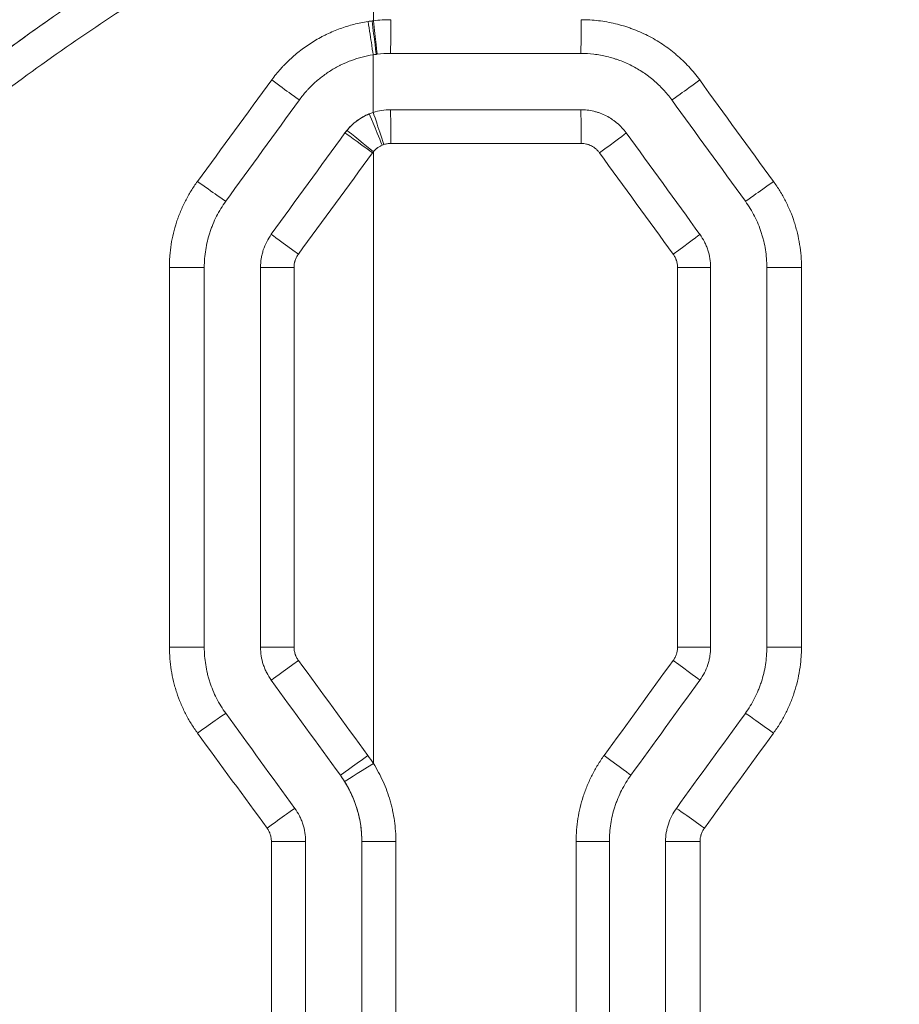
# Model space of a CAD drawing. Header units: millimetres. Extents: x 0 to 594, y 0 to 420.
# Tile 649 of 915: x 237.85 to 241.76, y 336.78 to 341.16. Entities that reach past the tile are written whole.
import ezdxf

# ---------------------------------------------------------------- set-up
doc = ezdxf.new("R2010")
doc.units = ezdxf.units.MM
doc.layers.add('1', color=7, linetype='Continuous', true_color=0xffffff)
doc.styles.add('Arial Unicode MS', font='txt')
doc.dimstyles.get("Standard").update_dxf_attribs({"dimtxt": 0.18, "dimasz": 0.18, "dimexe": 0.18, "dimexo": 0.0625, "dimgap": 0.09, "dimtad": 0, "dimtih": 1, "dimtoh": 1, "dimdec": 4, "dimzin": 0, "dimdsep": 46, "dimtxsty": 'Standard', "dimcen": 0.09, "dimadec": 0, "dimazin": 0, "dimtfac": 1, "dimtdec": 4, "dimtofl": 0, "dimtmove": 0, "dimatfit": 3, "dimfxl": 0, "dimtolj": 1, "dimtzin": 0, "dimarcsym": 0})

# ---------------------------------------------------------------- blocks, each defined once
blk = doc.blocks.new('_U2')
at = {"layer": '1', "color": 18, "lineweight": 13}
for p, q in [((142.3008, 334.4792), (142.3008, 394.7968)), ((368.28, 363.0393), (368.28, 394.7968)), ((142.3008, 392.7968), (235.4192, 392.7968)), ((368.28, 392.7968), (275.1617, 392.7968))]:
    blk.add_line(p, q, dxfattribs=at)
at = {"layer": '1', "color": 18}
for points in [[(142.3008, 392.7968), (145.8008, 393.7346), (145.8008, 391.8589)], [(368.28, 392.7968), (364.78, 391.8589), (364.78, 393.7346)]]:
    blk.add_solid(points, dxfattribs=at)
at = {"layer": '1', "color": 18, "linetype": 'Continuous', "lineweight": 13, "char_height": 2.5, "attachment_point": 7, "line_spacing_factor": 1.047437, "style": 'Arial Unicode MS'}
for s, insert in [('\\fArial Unicode MS|b0|i0;\\W1.0000; LIFT POINT SPAN', (244.1567, 390.9192)), ('\\fArial Unicode MS|b0|i0;\\W1.0000;4.5', (237.0517, 390.9192))]:
    blk.add_mtext(s, dxfattribs=dict(at, insert=insert))

msp = doc.modelspace()

# ---------------------------------------------------------------- linework, layer by layer
at = {"layer": '1', "color": 155, "linetype": 'Continuous', "lineweight": 18}
for p, q in [((239.4953, 341.0074), (240.3405, 341.0074)), ((240.3405, 340.7574), (239.4953, 340.7574)), ((240.9178, 340.0568), (240.9178, 338.3693)), ((241.1678, 340.0568), (241.1678, 338.3693)), ((240.4679, 337.5062), (240.4679, 335.8211)), ((240.7178, 337.5062), (240.7178, 335.8211))]:
    msp.add_line(p, q, dxfattribs=at)
at = {"layer": '1', "color": 155, "linetype": 'Continuous', "lineweight": 13}
for p, q in [((239.2931, 340.6544), (239.2931, 340.6544)), ((240.343, 340.6074), (239.4966, 340.6074)), ((238.9657, 340.2038), (238.9657, 340.2038)), ((238.9179, 340.0568), (238.9179, 340.0568)), ((240.9178, 340.0568), (240.7709, 340.0568)), ((240.7709, 338.3693), (240.7709, 340.0568)), ((241.1678, 340.0568), (241.3215, 340.0568)), ((241.3215, 340.0568), (241.3215, 338.3693)), ((238.9179, 338.3693), (238.9179, 338.3693)), ((240.9178, 338.3693), (240.7709, 338.3693)), ((241.1678, 338.3693), (241.3215, 338.3693)), ((238.9657, 338.2223), (238.9657, 338.2223)), ((239.4191, 338.1893), (239.4191, 337.8526)), ((239.2725, 337.8001), (239.2725, 337.8001)), ((239.3679, 337.5062), (239.3679, 337.5062)), ((239.3679, 335.8211), (239.3679, 337.5062)), ((239.3679, 337.5062), (239.5193, 337.5062)), ((239.5193, 337.5062), (239.5193, 335.8211)), ((240.4679, 337.5062), (240.3203, 337.5062)), ((240.3203, 335.8211), (240.3203, 337.5062)), ((240.7178, 337.5062), (240.871, 337.5062)), ((240.871, 337.5062), (240.871, 335.8211))]:
    msp.add_line(p, q, dxfattribs=at)
for centre, major_axis, ratio, start_param, end_param in [((239.3947, 341.1496), (0.0232, -0.1482), 0.00677, 6.282038, 7.852922), ((239.4121, 341.1521), (0.0192, -0.1488), 0.007627, 6.282165, 7.852997), ((239.4179, 341.1528), (0.0179, -0.1489), 0.007914, 6.282236, 7.853033), ((239.4953, 341.1574), (0, -0.15), 0.008678, 0, 1.570796), ((240.3405, 341.1574), (0, -0.15), 0.016406, 0, 1.570796), ((238.9695, 340.8895), (0.1214, -0.0882), 0.007992, 4.700877, 6.274238), ((240.8663, 340.8895), (-0.1214, -0.0882), 0.012469, 0.016715, 1.58796), ((239.4574, 340.6), (-0.0569, 0.1388), 0.00771, 4.70923, 6.280163), ((239.4644, 340.6025), (-0.0464, 0.1426), 0.007983, 4.70979, 6.280652), ((239.4953, 340.6074), (0, 0.15), 0.008678, 4.712389, 6.283185), ((240.3405, 340.6074), (0, 0.15), 0.016406, 4.712389, 6.283185), ((239.4144, 340.5662), (-0.1214, 0.0882), 0.004589, 4.706073, 6.276737), ((239.4179, 340.5708), (-0.1161, 0.095), 0.005049, 4.706221, 6.277017), ((240.4214, 340.5662), (0.1214, 0.0882), 0.010078, 4.726261, 6.289634), ((238.5138, 341.9719), (110.4289, -151.7854), 0.003823, 1.555785, 1.558754), ((238.6421, 340.4389), (0.1214, -0.0882), 0.016931, 4.687719, 6.261193), ((241.1936, 340.4389), (-0.1214, -0.0882), 0.014229, 0.019136, 1.590382), ((239.087, 340.1156), (-0.1213, 0.0882), 0.004308, 0.006449, 1.564701), ((240.7487, 340.1156), (0.1214, 0.0882), 0.011838, 4.728683, 6.289634), ((238.5179, 340.0568), (0.15, 0), 0.000925, 0.031558, 1.606152), ((239.068, 340.0567), (-0.15, 0), 0.000106, 4.720863, 6.282576), ((238.5179, 338.3693), (0.15, 0), 0.000144, 0.029331, 1.603571), ((239.0679, 338.3693), (-0.15, 0), 0.000012, 0, 1.563009), ((239.087, 338.3105), (-0.1213, -0.0882), 0.00406, 4.718003, 6.276737), ((238.7832, 336.6655), (-102.9827, -141.5525), 0.003566, 1.582029, 1.585012), ((240.7487, 338.3105), (0.1214, -0.0882), 0.011838, 6.276736, 7.837688), ((238.6421, 337.9872), (0.1213, 0.0882), 0.015807, 0.019619, 1.592625), ((241.1936, 337.9872), (-0.1214, 0.0882), 0.014229, 4.692804, 6.264049), ((239.3938, 337.8883), (-0.1214, -0.0882), 0.004039, 0.006449, 1.576356), ((240.442, 337.8883), (0.1214, -0.0882), 0.010189, 6.276736, 7.839957), ((239.4179, 337.8526), (-0.1269, -0.0799), 0.004248, 0.006745, 1.577541), ((238.9488, 337.565), (0.1214, 0.0882), 0.0077, 0.008552, 1.581569), ((240.8869, 337.565), (-0.1214, 0.0882), 0.01258, 4.695073, 6.266318), ((238.9679, 337.5063), (0.15, 0), 0.000104, 4.700108, 6.266171)]:
    msp.add_ellipse(centre, major_axis=major_axis, ratio=ratio, start_param=start_param, end_param=end_param, dxfattribs=at)
at = {"layer": '1', "color": 155, "linetype": 'Continuous', "lineweight": 18}
for centre, major_axis, ratio, start_param, end_param in [((238.1334, 342.9869), (118.5272, -163.1366), 0.004107, 1.551652, 1.554414), ((238.6734, 342.0308), (109.2197, -150.3295), 0.003785, 1.555892, 1.55889), ((238.5827, 336.3237), (-111.6198, -153.6323), 0.003868, 1.583217, 1.585966), ((238.6394, 335.8784), (-107.1544, -147.4875), 0.003714, 1.585528, 1.588391)]:
    msp.add_ellipse(centre, major_axis=major_axis, ratio=ratio, start_param=start_param, end_param=end_param, dxfattribs=at)
at = {"layer": '1', "color": 155, "linetype": 'Continuous', "lineweight": 13}
for points, knots in [([(234.211, 341.1289), (234.3693, 341.2971), (234.532, 341.463), (234.7831, 341.7076), (234.8679, 341.7885), (235.0399, 341.9486), (235.1271, 342.0279), (235.3921, 342.2632), (235.5735, 342.4167), (235.9457, 342.7158), (236.1366, 342.8614), (236.4302, 343.0727), (236.5293, 343.1419), (236.7298, 343.278), (236.8313, 343.3448), (237.1393, 343.5411), (237.3495, 343.6666), (237.6717, 343.846), (237.7803, 343.9043), (237.9998, 344.0176), (238.1107, 344.0727), (238.4468, 344.2331), (238.6753, 344.3334), (238.9079, 344.4265)], [0, 0, 0, 0, 0.125, 0.125, 0.1875, 0.1875, 0.25, 0.25, 0.375, 0.375, 0.5, 0.5, 0.5625, 0.5625, 0.625, 0.625, 0.75, 0.75, 0.8125, 0.8125, 0.875, 0.875, 1, 1, 1, 1]), ([(238.9113, 344.3929), (238.8158, 344.355), (238.6239, 344.2758), (238.3333, 344.1463), (238.138, 344.0525), (237.9911, 343.9794), (237.9421, 343.9546), (237.8439, 343.9039), (237.7947, 343.8781), (237.6471, 343.7993), (237.4499, 343.6902), (237.1531, 343.5149), (236.856, 343.3276), (236.6579, 343.1947), (236.46, 343.0577), (236.3612, 342.9871), (236.1638, 342.842), (235.9668, 342.6928), (235.6726, 342.4568), (235.4777, 342.2913), (235.2835, 342.1218), (235.1868, 342.0351), (234.9943, 341.8575), (234.8026, 341.676), (234.5183, 341.3919), (234.3312, 341.1946), (234.2383, 341.094)], [0, 0, 0, 0, 0.0625, 0.125, 0.1875, 0.1875, 0.21875, 0.21875, 0.25, 0.25, 0.3125, 0.375, 0.4375, 0.5, 0.5, 0.5625, 0.5625, 0.625, 0.6875, 0.75, 0.75, 0.8125, 0.8125, 0.875, 0.9375, 1, 1, 1, 1]), ([(235.3044, 340.8103), (235.3713, 340.8895), (235.507, 341.045), (235.7155, 341.2692), (235.8575, 341.4127), (236.0009, 341.5532), (236.0733, 341.6219), (236.2193, 341.7565), (236.3665, 341.888), (236.5906, 342.0765), (236.8175, 342.2562), (236.9704, 342.3701), (237.2007, 342.5367), (237.3555, 342.6419), (237.6668, 342.8409), (237.8232, 342.9347), (238.0582, 343.067), (238.1366, 343.1098), (238.2934, 343.1924), (238.3718, 343.2324), (238.6068, 343.3483), (238.7632, 343.4202), (238.9187, 343.4868)], [0, 0, 0, 0, 0.0625, 0.125, 0.1875, 0.1875, 0.25, 0.25, 0.3125, 0.375, 0.4375, 0.5, 0.5, 0.625, 0.625, 0.75, 0.75, 0.8125, 0.8125, 0.875, 0.875, 1, 1, 1, 1]), ([(238.9762, 343.354), (238.973, 343.3526), (238.9667, 343.3499), (238.9572, 343.3458), (238.9477, 343.3416), (238.9382, 343.3375), (238.9287, 343.3334), (238.9192, 343.3292), (238.9097, 343.325), (238.9002, 343.3209), (238.8907, 343.3167), (238.8812, 343.3125), (238.8717, 343.3083), (238.8622, 343.304), (238.8527, 343.2998), (238.8432, 343.2956), (238.8337, 343.2913), (238.8243, 343.2871), (238.8148, 343.2828), (238.8053, 343.2785), (238.7958, 343.2742), (238.7864, 343.2699), (238.7769, 343.2656), (238.7674, 343.2613), (238.7579, 343.257), (238.7485, 343.2526), (238.739, 343.2483), (238.7295, 343.2439), (238.7201, 343.2396), (238.7106, 343.2352), (238.7011, 343.2308), (238.6917, 343.2264), (238.6822, 343.222), (238.6728, 343.2175), (238.6633, 343.2131), (238.6538, 343.2087), (238.6444, 343.2042), (238.6349, 343.1997), (238.6255, 343.1953), (238.616, 343.1908), (238.6066, 343.1863), (238.5971, 343.1818), (238.5877, 343.1772), (238.5782, 343.1727), (238.5688, 343.1682), (238.5593, 343.1636), (238.5499, 343.159), (238.5404, 343.1545), (238.531, 343.1499), (238.5216, 343.1453), (238.5121, 343.1407), (238.5027, 343.136), (238.4932, 343.1314), (238.4838, 343.1268), (238.4744, 343.1221), (238.4649, 343.1175), (238.4555, 343.1128), (238.446, 343.1081), (238.4366, 343.1034), (238.4272, 343.0987), (238.4177, 343.0939), (238.4083, 343.0892), (238.3989, 343.0845), (238.3894, 343.0797), (238.38, 343.0749), (238.3706, 343.0702), (238.3611, 343.0654), (238.3517, 343.0606), (238.3423, 343.0557), (238.3328, 343.0509), (238.3234, 343.0461), (238.314, 343.0412), (238.3045, 343.0364), (238.2951, 343.0315), (238.2857, 343.0266), (238.2762, 343.0217), (238.2668, 343.0168), (238.2574, 343.0119), (238.248, 343.0069), (238.2385, 343.002), (238.2291, 342.997), (238.2197, 342.9921), (238.2102, 342.9871), (238.2008, 342.9821), (238.1914, 342.9771), (238.1819, 342.9721), (238.1725, 342.967), (238.1631, 342.962), (238.1537, 342.9569), (238.1442, 342.9519), (238.1348, 342.9468), (238.1254, 342.9417), (238.1159, 342.9366), (238.1065, 342.9315), (238.0971, 342.9264), (238.0876, 342.9212), (238.0782, 342.9161), (238.0688, 342.9109), (238.0593, 342.9057), (238.0499, 342.9005), (238.0405, 342.8953), (238.031, 342.8901), (238.0216, 342.8849), (238.0122, 342.8796), (238.0027, 342.8744), (237.9933, 342.8691), (237.9838, 342.8638), (237.9744, 342.8585), (237.9142, 342.8247), (237.8036, 342.7612), (237.6439, 342.6658), (237.4855, 342.5673), (237.3281, 342.4655), (237.1717, 342.3603), (237.0627, 342.2841), (236.9999, 342.2392), (236.9828, 342.227), (236.9657, 342.2147), (236.9487, 342.2024), (236.9318, 342.1901), (236.9148, 342.1778), (236.8979, 342.1654), (236.881, 342.153), (236.8642, 342.1406), (236.8474, 342.1281), (236.8306, 342.1156), (236.8138, 342.1031), (236.7971, 342.0906), (236.7804, 342.078), (236.7638, 342.0654), (236.7472, 342.0528), (236.7306, 342.0402), (236.714, 342.0275), (236.6975, 342.0148), (236.681, 342.0021), (236.6645, 341.9893), (236.6481, 341.9765), (236.6317, 341.9637), (236.6153, 341.9508), (236.5989, 341.938), (236.5826, 341.9251), (236.5663, 341.9121), (236.5501, 341.8991), (236.5339, 341.8862), (236.5177, 341.8731), (236.5015, 341.8601), (236.4854, 341.847), (236.4692, 341.8338), (236.4532, 341.8207), (236.4371, 341.8075), (236.4211, 341.7943), (236.4051, 341.781), (236.3891, 341.7678), (236.3732, 341.7545), (236.3573, 341.7411), (236.3414, 341.7277), (236.3255, 341.7143), (236.3097, 341.7009), (236.2939, 341.6874), (236.2781, 341.6739), (236.2624, 341.6604), (236.2466, 341.6468), (236.231, 341.6332), (236.2153, 341.6195), (236.1996, 341.6059), (236.184, 341.5922), (236.1684, 341.5784), (236.1529, 341.5646), (236.1373, 341.5508), (236.1218, 341.537), (236.1064, 341.5231), (236.0909, 341.5092), (236.0755, 341.4952), (236.0601, 341.4813), (236.0447, 341.4672), (236.0293, 341.4532), (236.014, 341.4391), (235.9987, 341.425), (235.9834, 341.4108), (235.9682, 341.3966), (235.9529, 341.3824), (235.9377, 341.3681), (235.9225, 341.3538), (235.9074, 341.3395), (235.8922, 341.3251), (235.8771, 341.3107), (235.8621, 341.2962), (235.847, 341.2817), (235.832, 341.2672), (235.8169, 341.2526), (235.802, 341.238), (235.787, 341.2234), (235.7721, 341.2087), (235.7571, 341.194), (235.7423, 341.1793), (235.7274, 341.1645), (235.7125, 341.1496), (235.6977, 341.1348), (235.6829, 341.1199), (235.6681, 341.1049), (235.6534, 341.0899), (235.6387, 341.0749), (235.624, 341.0599), (235.6093, 341.0448), (235.5946, 341.0296), (235.58, 341.0144), (235.5654, 340.9992), (235.5508, 340.984), (235.5362, 340.9687), (235.5217, 340.9533), (235.5071, 340.938), (235.4926, 340.9226), (235.4782, 340.9071), (235.4637, 340.8916), (235.4493, 340.8761), (235.4349, 340.8605), (235.4205, 340.8449), (235.4061, 340.8292), (235.3918, 340.8135), (235.3775, 340.7978), (235.3632, 340.782), (235.3536, 340.7715), (235.3489, 340.7662)], [0, 0, 0, 0, 0.002292, 0.004585, 0.006878, 0.009172, 0.011466, 0.013761, 0.016057, 0.018353, 0.020649, 0.022946, 0.025244, 0.027542, 0.029841, 0.03214, 0.034441, 0.036741, 0.039043, 0.041345, 0.043647, 0.045951, 0.048255, 0.05056, 0.052865, 0.055171, 0.057478, 0.059786, 0.062094, 0.064403, 0.066713, 0.069024, 0.071335, 0.073648, 0.075961, 0.078275, 0.080589, 0.082905, 0.085222, 0.087539, 0.089857, 0.092176, 0.094496, 0.096817, 0.099139, 0.101461, 0.103785, 0.106109, 0.108435, 0.110761, 0.113089, 0.115417, 0.117747, 0.120077, 0.122409, 0.124741, 0.127075, 0.129409, 0.131745, 0.134082, 0.13642, 0.138758, 0.141098, 0.14344, 0.145782, 0.148125, 0.15047, 0.152816, 0.155162, 0.15751, 0.15986, 0.16221, 0.164562, 0.166915, 0.169269, 0.171624, 0.173981, 0.176339, 0.178698, 0.181059, 0.18342, 0.185783, 0.188148, 0.190514, 0.192881, 0.195249, 0.197619, 0.19999, 0.202363, 0.204737, 0.207112, 0.209489, 0.211868, 0.214247, 0.216629, 0.219011, 0.221395, 0.223781, 0.226168, 0.228557, 0.230947, 0.233339, 0.235732, 0.238127, 0.240523, 0.242921, 0.245321, 0.247722, 0.250125, 0.291329, 0.332623, 0.37407, 0.41573, 0.457665, 0.499933, 0.504619, 0.509302, 0.513983, 0.518662, 0.523338, 0.528012, 0.532684, 0.537354, 0.542022, 0.546688, 0.551352, 0.556014, 0.560675, 0.565334, 0.569991, 0.574647, 0.579302, 0.583955, 0.588607, 0.593257, 0.597907, 0.602555, 0.607202, 0.611848, 0.616494, 0.621138, 0.625782, 0.630425, 0.635068, 0.63971, 0.644351, 0.648992, 0.653633, 0.658273, 0.662913, 0.667553, 0.672192, 0.676832, 0.681472, 0.686111, 0.690751, 0.695391, 0.700031, 0.704672, 0.709313, 0.713954, 0.718596, 0.723238, 0.727881, 0.732525, 0.737169, 0.741814, 0.74646, 0.751107, 0.755755, 0.760403, 0.765053, 0.769704, 0.774356, 0.779009, 0.783664, 0.78832, 0.792977, 0.797635, 0.802296, 0.806957, 0.81162, 0.816285, 0.820952, 0.82562, 0.83029, 0.834962, 0.839636, 0.844312, 0.848989, 0.853669, 0.858351, 0.863035, 0.867721, 0.87241, 0.8771, 0.881793, 0.886489, 0.891186, 0.895887, 0.900589, 0.905295, 0.910003, 0.914713, 0.919426, 0.924142, 0.928861, 0.933582, 0.938307, 0.943034, 0.947764, 0.952497, 0.957233, 0.961972, 0.966714, 0.97146, 0.976208, 0.98096, 0.985715, 0.990473, 0.995235, 1, 1, 1, 1]), ([(236.2564, 340.2079), (236.365, 340.3243), (236.4763, 340.4375), (236.7043, 340.6575), (236.821, 340.7644), (237.0596, 340.972), (237.1816, 341.0726), (237.431, 341.2678), (237.5583, 341.3623), (237.7534, 341.4993), (237.8191, 341.5442), (237.9187, 341.6105), (237.9521, 341.6323), (238.0024, 341.6648), (238.0192, 341.6756), (238.0529, 341.6971), (238.0698, 341.7078), (238.222, 341.8034), (238.3594, 341.8848), (238.6381, 342.0405), (238.7795, 342.1148), (238.9588, 342.2032), (238.9948, 342.2206), (239.067, 342.2551), (239.1032, 342.2721), (239.2123, 342.3224), (239.2854, 342.355), (239.3589, 342.3867)], [0, 0, 0, 0, 0.125, 0.125, 0.25, 0.25, 0.375, 0.375, 0.5, 0.5, 0.5625, 0.5625, 0.59375, 0.59375, 0.609375, 0.609375, 0.625, 0.625, 0.75, 0.75, 0.875, 0.875, 0.90625, 0.90625, 0.9375, 0.9375, 1, 1, 1, 1]), ([(236.5747, 339.9322), (236.6731, 340.0385), (236.774, 340.1423), (236.9034, 340.269), (236.9294, 340.2942), (236.9687, 340.3317), (236.9819, 340.3442), (237.0082, 340.369), (237.0743, 340.4309), (237.1411, 340.4917), (237.303, 340.6352), (237.413, 340.7279), (237.637, 340.9075), (237.751, 340.9944), (237.983, 341.1625), (238.1009, 341.2436), (238.3409, 341.4001), (238.4629, 341.4755), (238.7109, 341.6204), (238.8369, 341.69), (239.0931, 341.8232), (239.2232, 341.8868), (239.3554, 341.9474)], [0, 0, 0, 0, 0.125, 0.125, 0.15625, 0.15625, 0.171875, 0.171875, 0.1875, 0.25, 0.25, 0.375, 0.375, 0.5, 0.5, 0.625, 0.625, 0.75, 0.75, 0.875, 0.875, 1, 1, 1, 1]), ([(239.4191, 341.8111), (239.419, 341.811), (239.4189, 341.811), (239.4186, 341.8109), (239.4182, 341.8107), (239.4174, 341.8103), (239.4156, 341.8095), (239.412, 341.8078), (239.4048, 341.8046), (239.3906, 341.798), (239.362, 341.7849), (239.3052, 341.7584), (239.1921, 341.7044), (239.0963, 341.6564), (238.9062, 341.5584), (238.7814, 341.4902), (238.5358, 341.348), (238.415, 341.2741), (238.1773, 341.1205), (238.0604, 341.0409), (237.8305, 340.876), (237.7174, 340.7907), (237.4953, 340.6144), (237.3862, 340.5234), (237.2256, 340.3824), (237.1725, 340.3347), (237.1069, 340.2741), (237.0938, 340.2619), (237.0676, 340.2375), (237.0546, 340.2253), (237.0156, 340.1884), (236.9897, 340.1637), (236.8613, 340.0392), (236.7612, 339.9371), (236.6635, 339.8325)], [0, 0, 0, 0, 0.000122, 0.000122, 0.000244, 0.000488, 0.000977, 0.001953, 0.003906, 0.007813, 0.015625, 0.03125, 0.0625, 0.125, 0.125, 0.25, 0.25, 0.375, 0.375, 0.5, 0.5, 0.625, 0.625, 0.75, 0.75, 0.8125, 0.8125, 0.828125, 0.828125, 0.84375, 0.84375, 0.875, 0.875, 1, 1, 1, 1]), ([(239.4191, 341.1528), (239.4191, 341.1816), (239.4191, 341.4011), (239.4191, 341.6205), (239.4191, 341.8111)], [0, 0, 0, 0, 0.131412, 1, 1, 1, 1]), ([(238.9674, 340.8895), (238.9801, 340.907), (238.9937, 340.9237), (239.0117, 340.9438), (239.0154, 340.9478), (239.0228, 340.9556), (239.034, 340.9672), (239.0456, 340.9784), (239.0693, 341), (239.1021, 341.0272), (239.1375, 341.0511), (239.165, 341.0677), (239.1743, 341.0731), (239.1862, 341.0795), (239.1886, 341.0808), (239.1933, 341.0833), (239.2005, 341.087), (239.2077, 341.0906), (239.232, 341.1021), (239.2517, 341.1104), (239.2917, 341.125), (239.312, 341.1313), (239.3534, 341.1419), (239.3744, 341.1463), (239.3958, 341.1496)], [0, 0, 0, 0, 0.125, 0.125, 0.15625, 0.15625, 0.1875, 0.25, 0.25, 0.375, 0.5, 0.5, 0.5625, 0.5625, 0.578125, 0.578125, 0.59375, 0.625, 0.625, 0.75, 0.75, 0.875, 0.875, 1, 1, 1, 1]), ([(240.343, 341.1574), (240.3687, 341.1574), (240.3942, 341.1559), (240.4448, 341.1499), (240.4698, 341.1455), (240.5069, 341.1366), (240.5192, 341.1333), (240.5376, 341.1277), (240.5437, 341.1258), (240.5559, 341.1217), (240.562, 341.1195), (240.5921, 341.1085), (240.6155, 341.0982), (240.6608, 341.0752), (240.6828, 341.0624), (240.7146, 341.0412), (240.725, 341.0338), (240.7378, 341.0241), (240.7404, 341.0222), (240.7454, 341.0182), (240.748, 341.0162), (240.7555, 341.0102), (240.7605, 341.0061), (240.7849, 340.9853), (240.8033, 340.9676), (240.838, 340.9301), (240.8543, 340.9103), (240.8695, 340.8895)], [0, 0, 0, 0, 0.125, 0.125, 0.25, 0.25, 0.3125, 0.3125, 0.34375, 0.34375, 0.375, 0.375, 0.5, 0.5, 0.625, 0.625, 0.6875, 0.6875, 0.703125, 0.703125, 0.71875, 0.71875, 0.75, 0.75, 0.875, 0.875, 1, 1, 1, 1]), ([(239.3019, 340.6658), (239.3085, 340.6738), (239.3155, 340.6814), (239.3268, 340.6921), (239.3306, 340.6956), (239.3366, 340.7006), (239.3386, 340.7023), (239.3427, 340.7055), (239.3448, 340.707), (239.3552, 340.7147), (239.3725, 340.7259), (239.391, 340.7349), (239.4006, 340.7388)], [0, 0, 0, 0, 0.25, 0.25, 0.375, 0.375, 0.4375, 0.4375, 0.5, 0.5, 0.75, 1, 1, 1, 1]), ([(239.4587, 340.6), (239.4548, 340.5984), (239.4474, 340.5948), (239.4405, 340.5904), (239.4363, 340.5873), (239.4355, 340.5866), (239.4339, 340.5854), (239.4331, 340.5847), (239.4307, 340.5827), (239.4291, 340.5813), (239.4246, 340.577), (239.4218, 340.574), (239.4191, 340.5708)], [0, 0, 0, 0, 0.25, 0.5, 0.5, 0.5625, 0.5625, 0.625, 0.625, 0.75, 0.75, 1, 1, 1, 1]), ([(240.424, 340.5662), (240.4216, 340.5694), (240.4191, 340.5725), (240.4138, 340.5782), (240.411, 340.5809), (240.4065, 340.5847), (240.4042, 340.5866), (240.4019, 340.5883), (240.4002, 340.5895), (240.3994, 340.59), (240.3953, 340.5928), (240.3885, 340.5967), (240.3814, 340.5999), (240.3759, 340.6019), (240.374, 340.6025), (240.3702, 340.6037), (240.3683, 340.6042), (240.3625, 340.6056), (240.3548, 340.607), (240.3469, 340.6074), (240.343, 340.6074)], [0, 0, 0, 0, 0.125, 0.125, 0.25, 0.25, 0.3125, 0.34375, 0.34375, 0.375, 0.375, 0.5, 0.625, 0.625, 0.6875, 0.6875, 0.75, 0.75, 0.875, 1, 1, 1, 1]), ([(238.5126, 340.057), (238.5126, 340.0613), (238.5127, 340.0655), (238.5128, 340.0741), (238.5132, 340.0869), (238.514, 340.0997), (238.516, 340.1251), (238.52, 340.1588), (238.5266, 340.192), (238.5346, 340.225), (238.5392, 340.2414), (238.5459, 340.2617), (238.5472, 340.2657), (238.5501, 340.2738), (238.5515, 340.2779), (238.556, 340.2899), (238.5591, 340.2979), (238.569, 340.3215), (238.5833, 340.3524), (238.6, 340.382), (238.6179, 340.411), (238.6275, 340.4252), (238.6376, 340.439)], [0, 0, 0, 0, 0.03125, 0.03125, 0.0625, 0.125, 0.125, 0.25, 0.375, 0.375, 0.5, 0.5, 0.53125, 0.53125, 0.5625, 0.5625, 0.625, 0.625, 0.75, 0.875, 0.875, 1, 1, 1, 1]), ([(241.1972, 340.4389), (241.2073, 340.425), (241.2168, 340.4108), (241.2346, 340.3819), (241.2511, 340.3523), (241.2654, 340.3216), (241.2784, 340.2903), (241.2843, 340.2743), (241.2909, 340.254), (241.2922, 340.2499), (241.2947, 340.2417), (241.2959, 340.2376), (241.2994, 340.2252), (241.3015, 340.2169), (241.3075, 340.1921), (241.3142, 340.1587), (241.3182, 340.125), (241.3209, 340.0911), (241.3215, 340.074), (241.3215, 340.0568)], [0, 0, 0, 0, 0.125, 0.125, 0.25, 0.375, 0.375, 0.5, 0.5, 0.53125, 0.53125, 0.5625, 0.5625, 0.625, 0.625, 0.75, 0.875, 0.875, 1, 1, 1, 1]), ([(238.9179, 340.0568), (238.9179, 340.07), (238.919, 340.0831), (238.922, 340.1024), (238.9233, 340.1088), (238.9256, 340.1184), (238.9264, 340.1216), (238.9282, 340.1279), (238.9292, 340.1311), (238.9343, 340.1467), (238.9393, 340.1588), (238.9511, 340.1819), (238.9579, 340.1931), (238.9657, 340.2038)], [0, 0, 0, 0, 0.25, 0.25, 0.375, 0.375, 0.4375, 0.4375, 0.5, 0.5, 0.75, 0.75, 1, 1, 1, 1]), ([(239.0859, 340.1156), (239.0828, 340.1114), (239.0773, 340.1025), (239.0733, 340.0928), (239.0712, 340.0866), (239.0708, 340.0853), (239.0701, 340.0828), (239.0691, 340.0789), (239.0683, 340.0751), (239.0671, 340.0674), (239.0667, 340.0621), (239.0667, 340.0568)], [0, 0, 0, 0, 0.25, 0.5, 0.5, 0.5625, 0.5625, 0.625, 0.75, 0.75, 1, 1, 1, 1]), ([(240.7709, 340.0568), (240.7709, 340.0621), (240.7705, 340.0673), (240.7688, 340.0776), (240.7676, 340.0827), (240.7656, 340.0889), (240.7652, 340.0902), (240.7642, 340.0927), (240.7628, 340.0963), (240.7612, 340.0999), (240.7576, 340.1069), (240.7549, 340.1113), (240.7518, 340.1156)], [0, 0, 0, 0, 0.25, 0.25, 0.5, 0.5, 0.5625, 0.5625, 0.625, 0.75, 0.75, 1, 1, 1, 1]), ([(238.638, 337.9872), (238.6279, 338.0011), (238.6184, 338.0152), (238.6005, 338.0442), (238.5839, 338.0737), (238.5696, 338.1044), (238.5565, 338.1358), (238.5505, 338.1517), (238.5439, 338.1721), (238.5426, 338.1761), (238.5401, 338.1844), (238.5389, 338.1885), (238.5353, 338.2008), (238.5332, 338.2091), (238.5271, 338.234), (238.5205, 338.2673), (238.5164, 338.3011), (238.5137, 338.3351), (238.513, 338.3521), (238.513, 338.3693)], [0, 0, 0, 0, 0.125, 0.125, 0.25, 0.375, 0.375, 0.5, 0.5, 0.53125, 0.53125, 0.5625, 0.5625, 0.625, 0.625, 0.75, 0.875, 0.875, 1, 1, 1, 1]), ([(238.9657, 338.2223), (238.9579, 338.233), (238.9511, 338.2442), (238.9422, 338.2616), (238.9395, 338.2676), (238.9357, 338.2767), (238.9345, 338.2797), (238.9322, 338.2859), (238.9311, 338.289), (238.9261, 338.3047), (238.923, 338.3174), (238.919, 338.3431), (238.9179, 338.3561), (238.9179, 338.3693)], [0, 0, 0, 0, 0.25, 0.25, 0.375, 0.375, 0.4375, 0.4375, 0.5, 0.5, 0.75, 0.75, 1, 1, 1, 1]), ([(239.0668, 338.3693), (239.0668, 338.364), (239.0672, 338.3588), (239.0688, 338.3485), (239.07, 338.3434), (239.0721, 338.3372), (239.0725, 338.3359), (239.0734, 338.3334), (239.0749, 338.3298), (239.0765, 338.3262), (239.0801, 338.3192), (239.0829, 338.3148), (239.086, 338.3105)], [0, 0, 0, 0, 0.25, 0.25, 0.5, 0.5, 0.5625, 0.5625, 0.625, 0.75, 0.75, 1, 1, 1, 1]), ([(240.7518, 338.3105), (240.7549, 338.3148), (240.7576, 338.3192), (240.7623, 338.3285), (240.7643, 338.3333), (240.7664, 338.3396), (240.7668, 338.3408), (240.7675, 338.3434), (240.7685, 338.3472), (240.7692, 338.351), (240.7705, 338.3588), (240.7709, 338.364), (240.7709, 338.3693)], [0, 0, 0, 0, 0.25, 0.25, 0.5, 0.5, 0.5625, 0.5625, 0.625, 0.75, 0.75, 1, 1, 1, 1]), ([(241.3215, 338.3693), (241.3215, 338.3607), (241.3214, 338.3522), (241.3207, 338.3351), (241.3202, 338.3266), (241.3182, 338.3012), (241.3142, 338.2675), (241.3076, 338.2343), (241.2997, 338.2014), (241.2951, 338.185), (241.2885, 338.1647), (241.2871, 338.1606), (241.2843, 338.1525), (241.2828, 338.1485), (241.2784, 338.1364), (241.2753, 338.1285), (241.2655, 338.1048), (241.2512, 338.074), (241.2346, 338.0443), (241.2168, 338.0153), (241.2073, 338.0011), (241.1972, 337.9872)], [0, 0, 0, 0, 0.0625, 0.0625, 0.125, 0.125, 0.25, 0.375, 0.375, 0.5, 0.5, 0.53125, 0.53125, 0.5625, 0.5625, 0.625, 0.625, 0.75, 0.875, 0.875, 1, 1, 1, 1]), ([(240.3203, 337.5062), (240.3203, 337.5234), (240.321, 337.5404), (240.3237, 337.5743), (240.3277, 337.608), (240.3343, 337.6412), (240.3422, 337.6741), (240.3468, 337.6905), (240.3534, 337.7108), (240.3548, 337.7149), (240.3576, 337.723), (240.359, 337.727), (240.3635, 337.7391), (240.3666, 337.7471), (240.3764, 337.7707), (240.3906, 337.8016), (240.4072, 337.8312), (240.425, 337.8602), (240.4345, 337.8744), (240.4446, 337.8883)], [0, 0, 0, 0, 0.125, 0.125, 0.25, 0.375, 0.375, 0.5, 0.5, 0.53125, 0.53125, 0.5625, 0.5625, 0.625, 0.625, 0.75, 0.875, 0.875, 1, 1, 1, 1]), ([(239.4191, 337.8526), (239.4273, 337.8397), (239.435, 337.8265), (239.4494, 337.7997), (239.4627, 337.7725), (239.4799, 337.7305), (239.4893, 337.7017), (239.4957, 337.6798), (239.4987, 337.6687), (239.5014, 337.6576), (239.5031, 337.6501), (239.504, 337.6464), (239.508, 337.6277), (239.5134, 337.5976), (239.5182, 337.5521), (239.5193, 337.5216), (239.5193, 337.5062)], [0, 0, 0, 0, 0.125, 0.125, 0.25, 0.375, 0.5, 0.5, 0.5625, 0.59375, 0.59375, 0.625, 0.625, 0.75, 0.875, 1, 1, 1, 1]), ([(239.3679, 337.5062), (239.3679, 337.518), (239.3671, 337.5415), (239.3634, 337.5765), (239.3593, 337.5996), (239.3562, 337.614), (239.3556, 337.6169), (239.3542, 337.6226), (239.3521, 337.6312), (239.3498, 337.6397), (239.345, 337.6566), (239.3377, 337.6787), (239.3245, 337.711), (239.3091, 337.7424), (239.2973, 337.7627), (239.291, 337.7727)], [0, 0, 0, 0, 0.125, 0.25, 0.375, 0.375, 0.40625, 0.40625, 0.4375, 0.5, 0.5, 0.625, 0.75, 0.875, 1, 1, 1, 1]), ([(238.9661, 337.5062), (238.9661, 337.5115), (238.9657, 337.5167), (238.964, 337.527), (238.9628, 337.5321), (238.9608, 337.5383), (238.9603, 337.5396), (238.9594, 337.5421), (238.958, 337.5457), (238.9563, 337.5493), (238.9527, 337.5563), (238.95, 337.5607), (238.9469, 337.565)], [0, 0, 0, 0, 0.25, 0.25, 0.5, 0.5, 0.5625, 0.5625, 0.625, 0.75, 0.75, 1, 1, 1, 1]), ([(240.8901, 337.565), (240.8886, 337.5629), (240.8871, 337.5607), (240.8844, 337.5562), (240.8831, 337.554), (240.8795, 337.547), (240.8775, 337.5422), (240.8755, 337.5359), (240.8751, 337.5347), (240.8744, 337.5321), (240.8734, 337.5283), (240.8726, 337.5245), (240.8714, 337.5167), (240.871, 337.5115), (240.871, 337.5062)], [0, 0, 0, 0, 0.125, 0.125, 0.25, 0.25, 0.5, 0.5, 0.5625, 0.5625, 0.625, 0.75, 0.75, 1, 1, 1, 1])]:
    msp.add_open_spline(points, degree=3, knots=knots, dxfattribs=at)
at = {"layer": '1', "color": 155, "linetype": 'Continuous', "lineweight": 18}
for points, knots in [([(236.3907, 340.1018), (236.4971, 340.2169), (236.6061, 340.3286), (236.8289, 340.5457), (236.9428, 340.651), (237.1755, 340.8554), (237.2943, 340.9544), (237.5367, 341.1462), (237.6604, 341.2389), (237.9127, 341.4182), (238.0413, 341.5047), (238.3035, 341.6714), (238.4371, 341.7515), (238.6413, 341.8669), (238.71, 341.9046), (238.8141, 341.9599), (238.849, 341.9781), (238.9015, 342.0051), (238.919, 342.0141), (238.9542, 342.0319), (239.1126, 342.1115), (239.2733, 342.1863), (239.4179, 342.2491)], [0, 0, 0, 0, 0.125, 0.125, 0.25, 0.25, 0.375, 0.375, 0.5, 0.5, 0.625, 0.625, 0.75, 0.75, 0.8125, 0.8125, 0.84375, 0.84375, 0.859375, 0.859375, 0.875, 1, 1, 1, 1]), ([(239.3996, 341.9675), (239.2652, 341.9068), (239.1329, 341.843), (238.8725, 341.7092), (238.7445, 341.6392), (238.4924, 341.4934), (238.3684, 341.4174), (238.1246, 341.2596), (238.0047, 341.1777), (237.7689, 341.0079), (237.6531, 340.9201), (237.4255, 340.7383), (237.3137, 340.6445), (237.1492, 340.499), (237.0949, 340.4498), (237.0276, 340.3873), (237.0142, 340.3747), (236.9874, 340.3496), (236.9475, 340.3117), (236.9078, 340.2734), (236.7766, 340.1452), (236.6743, 340.04), (236.5745, 339.9322)], [0, 0, 0, 0, 0.125, 0.125, 0.25, 0.25, 0.375, 0.375, 0.5, 0.5, 0.625, 0.625, 0.75, 0.75, 0.8125, 0.8125, 0.828125, 0.828125, 0.84375, 0.875, 0.875, 1, 1, 1, 1]), ([(239.4179, 341.0014), (239.4016, 340.9988), (239.3855, 340.9955), (239.3539, 340.9873), (239.3383, 340.9824), (239.3077, 340.9712), (239.2927, 340.9648), (239.2742, 340.9559), (239.2687, 340.9531), (239.2632, 340.9503), (239.2595, 340.9483), (239.2577, 340.9474), (239.2486, 340.9424), (239.2415, 340.9383), (239.2205, 340.9255), (239.1935, 340.9071), (239.1685, 340.8862), (239.1504, 340.8695), (239.1445, 340.8638), (239.1359, 340.855), (239.133, 340.8521), (239.1274, 340.846), (239.1246, 340.843), (239.1109, 340.8276), (239.1005, 340.8147), (239.0908, 340.8013)], [0, 0, 0, 0, 0.125, 0.125, 0.25, 0.25, 0.375, 0.375, 0.40625, 0.421875, 0.421875, 0.4375, 0.4375, 0.5, 0.5, 0.625, 0.75, 0.75, 0.8125, 0.8125, 0.84375, 0.84375, 0.875, 0.875, 1, 1, 1, 1]), ([(240.3405, 341.0074), (240.3603, 341.0074), (240.3799, 341.0063), (240.4187, 341.0017), (240.4379, 340.9982), (240.4665, 340.9914), (240.4759, 340.9888), (240.4901, 340.9846), (240.4948, 340.9831), (240.5041, 340.9799), (240.5088, 340.9783), (240.532, 340.9697), (240.5499, 340.9619), (240.5847, 340.9441), (240.6016, 340.9343), (240.626, 340.918), (240.634, 340.9123), (240.6458, 340.9034), (240.6497, 340.9003), (240.6575, 340.8941), (240.6613, 340.891), (240.68, 340.875), (240.6942, 340.8614), (240.7208, 340.8325), (240.7333, 340.8173), (240.745, 340.8013)], [0, 0, 0, 0, 0.125, 0.125, 0.25, 0.25, 0.3125, 0.3125, 0.34375, 0.34375, 0.375, 0.375, 0.5, 0.5, 0.625, 0.625, 0.6875, 0.6875, 0.71875, 0.71875, 0.75, 0.75, 0.875, 0.875, 1, 1, 1, 1]), ([(239.2931, 340.6544), (239.2999, 340.6638), (239.3073, 340.6726), (239.3233, 340.6892), (239.3318, 340.6969), (239.3431, 340.7058), (239.3466, 340.7084), (239.3501, 340.7109), (239.3525, 340.7126), (239.3537, 340.7134), (239.3597, 340.7175), (239.3646, 340.7206), (239.3795, 340.7293), (239.3899, 340.7344), (239.4006, 340.7388)], [0, 0, 0, 0, 0.25, 0.25, 0.5, 0.5, 0.5625, 0.59375, 0.59375, 0.625, 0.625, 0.75, 0.75, 1, 1, 1, 1]), ([(240.3405, 340.7574), (240.3504, 340.7574), (240.3602, 340.7568), (240.3797, 340.7545), (240.3894, 340.7528), (240.4014, 340.7499), (240.4038, 340.7493), (240.4085, 340.748), (240.4109, 340.7473), (240.418, 340.7452), (240.4226, 340.7436), (240.4364, 340.7385), (240.4454, 340.7346), (240.4628, 340.7257), (240.4712, 340.7208), (240.4815, 340.7139), (240.4835, 340.7125), (240.4875, 340.7096), (240.4935, 340.7052), (240.4992, 340.7006), (240.5104, 340.6911), (240.5174, 340.6843), (240.5307, 340.67), (240.5369, 340.6624), (240.5427, 340.6544)], [0, 0, 0, 0, 0.125, 0.125, 0.25, 0.25, 0.28125, 0.28125, 0.3125, 0.3125, 0.375, 0.375, 0.5, 0.5, 0.625, 0.625, 0.65625, 0.65625, 0.6875, 0.75, 0.75, 0.875, 0.875, 1, 1, 1, 1]), ([(238.6679, 340.0568), (238.6679, 340.07), (238.6684, 340.0831), (238.6704, 340.1092), (238.6735, 340.1351), (238.6786, 340.1606), (238.6847, 340.186), (238.6882, 340.1986), (238.6933, 340.2142), (238.6943, 340.2173), (238.6965, 340.2236), (238.6976, 340.2267), (238.701, 340.2359), (238.7034, 340.2421), (238.7109, 340.2602), (238.7219, 340.284), (238.7346, 340.3068), (238.7483, 340.3291), (238.7556, 340.34), (238.7634, 340.3507)], [0, 0, 0, 0, 0.125, 0.125, 0.25, 0.375, 0.375, 0.5, 0.5, 0.53125, 0.53125, 0.5625, 0.5625, 0.625, 0.625, 0.75, 0.875, 0.875, 1, 1, 1, 1]), ([(241.0723, 340.3507), (241.0801, 340.34), (241.0873, 340.3291), (241.101, 340.3068), (241.1137, 340.2841), (241.1246, 340.2605), (241.1346, 340.2364), (241.1392, 340.2241), (241.1442, 340.2085), (241.1452, 340.2053), (241.1471, 340.199), (241.1481, 340.1958), (241.1508, 340.1863), (241.1524, 340.18), (241.157, 340.1609), (241.1621, 340.1352), (241.1652, 340.1093), (241.1673, 340.0832), (241.1678, 340.07), (241.1678, 340.0568)], [0, 0, 0, 0, 0.125, 0.125, 0.25, 0.375, 0.375, 0.5, 0.5, 0.53125, 0.53125, 0.5625, 0.5625, 0.625, 0.625, 0.75, 0.875, 0.875, 1, 1, 1, 1]), ([(238.9657, 340.2038), (238.9579, 340.1931), (238.9511, 340.1819), (238.9393, 340.1588), (238.9343, 340.1467), (238.9292, 340.1311), (238.9282, 340.1279), (238.9264, 340.1216), (238.9256, 340.1184), (238.9233, 340.1088), (238.922, 340.1024), (238.919, 340.0831), (238.9179, 340.07), (238.9179, 340.0568)], [0, 0, 0, 0, 0.25, 0.25, 0.5, 0.5, 0.5625, 0.5625, 0.625, 0.625, 0.75, 0.75, 1, 1, 1, 1]), ([(240.8701, 340.2038), (240.8778, 340.1931), (240.8847, 340.1819), (240.8936, 340.1645), (240.8963, 340.1585), (240.9001, 340.1494), (240.9013, 340.1464), (240.9035, 340.1402), (240.9046, 340.1371), (240.9097, 340.1214), (240.9127, 340.1088), (240.9168, 340.0831), (240.9178, 340.07), (240.9178, 340.0568)], [0, 0, 0, 0, 0.25, 0.25, 0.375, 0.375, 0.4375, 0.4375, 0.5, 0.5, 0.75, 0.75, 1, 1, 1, 1]), ([(238.7634, 338.0754), (238.7556, 338.0861), (238.7483, 338.097), (238.7347, 338.1193), (238.722, 338.142), (238.711, 338.1656), (238.701, 338.1897), (238.6965, 338.202), (238.6914, 338.2176), (238.6904, 338.2208), (238.6885, 338.2271), (238.6876, 338.2303), (238.6849, 338.2398), (238.6832, 338.2461), (238.6786, 338.2653), (238.6735, 338.2909), (238.6705, 338.3169), (238.6684, 338.343), (238.6679, 338.3561), (238.6679, 338.3693)], [0, 0, 0, 0, 0.125, 0.125, 0.25, 0.375, 0.375, 0.5, 0.5, 0.53125, 0.53125, 0.5625, 0.5625, 0.625, 0.625, 0.75, 0.875, 0.875, 1, 1, 1, 1]), ([(238.9179, 338.3693), (238.9179, 338.3561), (238.919, 338.3431), (238.923, 338.3174), (238.9261, 338.3047), (238.9311, 338.289), (238.9322, 338.2859), (238.9345, 338.2797), (238.9357, 338.2767), (238.9394, 338.2676), (238.9422, 338.2616), (238.9511, 338.2442), (238.9579, 338.233), (238.9657, 338.2223)], [0, 0, 0, 0, 0.25, 0.25, 0.5, 0.5, 0.5625, 0.5625, 0.625, 0.625, 0.75, 0.75, 1, 1, 1, 1]), ([(240.9178, 338.3693), (240.9178, 338.3561), (240.9168, 338.343), (240.9137, 338.3237), (240.9124, 338.3173), (240.9102, 338.3077), (240.9093, 338.3045), (240.9075, 338.2982), (240.9066, 338.295), (240.9015, 338.2794), (240.8965, 338.2674), (240.8847, 338.2442), (240.8778, 338.233), (240.8701, 338.2223)], [0, 0, 0, 0, 0.25, 0.25, 0.375, 0.375, 0.4375, 0.4375, 0.5, 0.5, 0.75, 0.75, 1, 1, 1, 1]), ([(241.1678, 338.3693), (241.1678, 338.3561), (241.1673, 338.343), (241.1652, 338.3169), (241.1621, 338.291), (241.1571, 338.2655), (241.151, 338.2401), (241.1474, 338.2275), (241.1424, 338.2119), (241.1413, 338.2088), (241.1392, 338.2026), (241.1381, 338.1994), (241.1346, 338.1902), (241.1323, 338.1841), (241.1247, 338.1659), (241.1138, 338.1421), (241.101, 338.1193), (241.0873, 338.097), (241.0801, 338.0861), (241.0723, 338.0754)], [0, 0, 0, 0, 0.125, 0.125, 0.25, 0.375, 0.375, 0.5, 0.5, 0.53125, 0.53125, 0.5625, 0.5625, 0.625, 0.625, 0.75, 0.875, 0.875, 1, 1, 1, 1]), ([(239.2725, 337.8001), (239.2802, 337.7894), (239.2875, 337.7785), (239.3011, 337.7562), (239.3139, 337.7335), (239.3248, 337.7099), (239.3348, 337.6858), (239.3393, 337.6735), (239.3444, 337.6579), (239.3454, 337.6547), (239.3473, 337.6484), (239.3482, 337.6452), (239.3509, 337.6357), (239.3526, 337.6294), (239.3572, 337.6103), (239.3623, 337.5846), (239.3654, 337.5587), (239.3674, 337.5326), (239.3679, 337.5194), (239.3679, 337.5062)], [0, 0, 0, 0, 0.125, 0.125, 0.25, 0.375, 0.375, 0.5, 0.5, 0.53125, 0.53125, 0.5625, 0.5625, 0.625, 0.625, 0.75, 0.875, 0.875, 1, 1, 1, 1]), ([(240.5634, 337.8001), (240.5556, 337.7894), (240.5483, 337.7785), (240.5346, 337.7562), (240.5219, 337.7334), (240.5109, 337.7096), (240.5034, 337.6915), (240.501, 337.6853), (240.4976, 337.6761), (240.4965, 337.673), (240.4943, 337.6667), (240.4933, 337.6636), (240.4882, 337.648), (240.4847, 337.6354), (240.4786, 337.61), (240.4735, 337.5845), (240.4705, 337.5586), (240.4684, 337.5325), (240.4679, 337.5194), (240.4679, 337.5062)], [0, 0, 0, 0, 0.125, 0.125, 0.25, 0.375, 0.375, 0.4375, 0.4375, 0.46875, 0.46875, 0.5, 0.5, 0.625, 0.625, 0.75, 0.875, 0.875, 1, 1, 1, 1]), ([(239.1179, 337.5062), (239.1179, 337.5194), (239.1169, 337.5325), (239.1128, 337.5582), (239.1098, 337.5708), (239.1047, 337.5865), (239.1036, 337.5896), (239.1014, 337.5958), (239.1002, 337.5988), (239.0964, 337.6079), (239.0937, 337.6139), (239.0848, 337.6313), (239.0779, 337.6425), (239.0702, 337.6532)], [0, 0, 0, 0, 0.25, 0.25, 0.5, 0.5, 0.5625, 0.5625, 0.625, 0.625, 0.75, 0.75, 1, 1, 1, 1]), ([(240.7656, 337.6532), (240.7578, 337.6425), (240.751, 337.6313), (240.7392, 337.6082), (240.7342, 337.5961), (240.7291, 337.5805), (240.7281, 337.5773), (240.7264, 337.571), (240.7255, 337.5678), (240.7232, 337.5582), (240.7219, 337.5518), (240.7189, 337.5325), (240.7178, 337.5194), (240.7178, 337.5062)], [0, 0, 0, 0, 0.25, 0.25, 0.5, 0.5, 0.5625, 0.5625, 0.625, 0.625, 0.75, 0.75, 1, 1, 1, 1])]:
    msp.add_open_spline(points, degree=3, knots=knots, dxfattribs=at)
at = {"layer": '1', "color": 155, "linetype": 'Continuous', "lineweight": 13}
for points in [[(239.3958, 341.1496), (239.4016, 341.1505), (239.4074, 341.1513), (239.4133, 341.1521)], [(239.4133, 341.1521), (239.4152, 341.1523), (239.4172, 341.1526), (239.4191, 341.1528)], [(239.4191, 341.1528), (239.4449, 341.1559), (239.4707, 341.1574), (239.4966, 341.1574)], [(239.4179, 341.0014), (239.4179, 340.916), (239.4179, 340.8306), (239.4179, 340.7452)], [(238.6376, 340.439), (238.7475, 340.5892), (238.8574, 340.7394), (238.9674, 340.8895)], [(240.8695, 340.8895), (240.9787, 340.7393), (241.088, 340.5891), (241.1972, 340.4389)], [(238.9657, 340.2038), (239.0748, 340.354), (239.184, 340.5042), (239.2931, 340.6544)], [(239.2931, 340.6544), (239.2959, 340.6583), (239.2988, 340.6621), (239.3019, 340.6658)], [(239.4656, 340.6025), (239.4633, 340.6018), (239.461, 340.6009), (239.4587, 340.6)], [(239.4966, 340.6074), (239.4913, 340.6074), (239.4809, 340.6066), (239.4707, 340.6042), (239.4656, 340.6025)], [(239.4156, 340.5662), (239.3057, 340.416), (239.1958, 340.2658), (239.0859, 340.1156)], [(239.4191, 340.5708), (239.4179, 340.5693), (239.4167, 340.5678), (239.4156, 340.5662)], [(239.4191, 340.2898), (239.4191, 340.3835), (239.4191, 340.4771), (239.4191, 340.5708)], [(239.4191, 340.2898), (239.4191, 339.5896), (239.4191, 338.8894), (239.4191, 338.1893)], [(238.513, 338.3693), (238.513, 338.9319), (238.5128, 339.4944), (238.5126, 340.057)], [(238.9179, 338.3693), (238.9179, 338.9318), (238.9179, 339.4943), (238.9179, 340.0568)], [(239.0667, 340.0568), (239.0667, 339.4943), (239.0668, 338.9318), (239.0668, 338.3693)], [(239.086, 338.3105), (239.1889, 338.1698), (239.2919, 338.029), (239.3948, 337.8883)], [(239.2725, 337.8001), (239.1702, 337.9409), (239.0679, 338.0816), (238.9657, 338.2223)], [(238.9469, 337.565), (238.8439, 337.7057), (238.741, 337.8465), (238.638, 337.9872)], [(241.1972, 337.9872), (241.0949, 337.8465), (240.9925, 337.7057), (240.8901, 337.565)], [(239.3948, 337.8883), (239.4034, 337.8766), (239.4115, 337.8647), (239.4191, 337.8526)], [(239.291, 337.7727), (239.2852, 337.782), (239.279, 337.7911), (239.2725, 337.8001)], [(238.9659, 335.8211), (238.966, 336.3828), (238.9661, 336.9445), (238.9661, 337.5062)]]:
    msp.add_open_spline(points, degree=3, dxfattribs=at)
at = {"layer": '1', "color": 155, "linetype": 'Continuous', "lineweight": 18}
for points in [[(239.4179, 341.0014), (239.4224, 341.0021), (239.4269, 341.0027), (239.4313, 341.0033)], [(239.4358, 341.0039), (239.4343, 341.0037), (239.4328, 341.0035), (239.4313, 341.0033)], [(239.4953, 341.0074), (239.4754, 341.0074), (239.4556, 341.0062), (239.4358, 341.0039)], [(238.7634, 340.3507), (238.8725, 340.5009), (238.9817, 340.6511), (239.0908, 340.8013)], [(239.4006, 340.7388), (239.4062, 340.7411), (239.412, 340.7432), (239.4179, 340.7452)], [(239.4953, 340.7574), (239.4821, 340.7574), (239.456, 340.7553), (239.4305, 340.7492), (239.4179, 340.7452)], [(239.2931, 340.6544), (239.1839, 340.5042), (239.0748, 340.354), (238.9657, 340.2038)], [(238.6679, 338.3693), (238.6679, 338.9318), (238.6679, 339.4943), (238.6679, 340.0568)], [(238.9179, 340.0568), (238.9179, 339.4943), (238.9179, 338.9318), (238.9179, 338.3693)], [(238.9657, 338.2223), (239.0679, 338.0816), (239.1702, 337.9409), (239.2725, 337.8001)], [(239.0702, 337.6532), (238.9679, 337.7939), (238.8656, 337.9347), (238.7634, 338.0754)], [(239.1179, 335.8211), (239.1179, 336.3828), (239.1179, 336.9445), (239.1179, 337.5062)], [(239.3679, 337.5062), (239.3679, 336.9445), (239.3679, 336.3828), (239.3679, 335.8211)]]:
    msp.add_open_spline(points, degree=3, dxfattribs=at)

# ---------------------------------------------------------------- dimensions: what is measured, and where the dimension line sits
at = {"layer": '1', "color": 18, "linetype": 'Continuous', "lineweight": 13}
dim = msp.add_linear_dim(base=(142.3008, 392.7968), p1=(368.28, 363.0393), p2=(142.3008, 334.4792), text=' <> \\fArial Unicode MS|b0|i0;\\C18;{\\H1.00x;\\fArial Unicode MS|b0|i0; LIFT POINT SPAN\\fArial Unicode MS|b0|i0;}\\C18;', dimstyle='Standard', override={"dimtxt": 2.5, "dimasz": 3.5, "dimexe": 2, "dimexo": 0, "dimgap": 1.5, "dimtih": 1, "dimtoh": 1, "dimdec": 1, "dimlfac": 0.02, "dimzin": 8, "dimdsep": 46, "dimlunit": 2, "dimtxsty": 'Arial Unicode MS', "dimsah": 1, "dimse1": 0, "dimse2": 0, "dimsd1": 0, "dimsd2": 0, "dimclrd": 18, "dimclre": 18, "dimclrt": 18, "dimtol": 0, "dimtm": -0.1, "dimtfac": 1.4, "dimtdec": 2, "dimtofl": 1, "dimtmove": 0, "dimtzin": 8, "dimlwd": 13, "dimlwe": 13}, dxfattribs=at)
dim.commit()
dim.dimension.update_dxf_attribs({"geometry": '_U2', "text_midpoint": (255.2904, 392.7968), "dimtype": 160})

doc.saveas('drawing.dxf')
